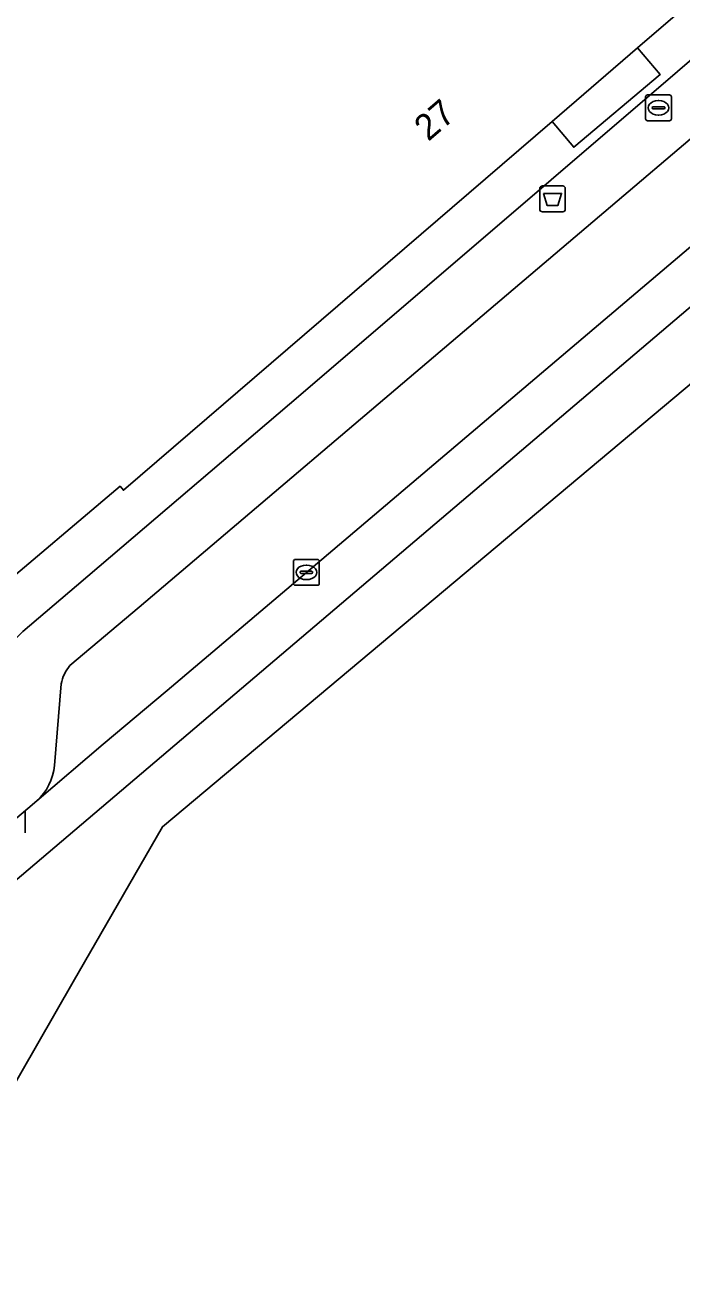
# Model space of a CAD drawing. Extents: x 161772 to 163126, y 383092 to 383917.
# Drawn here: x 162179.77 to 162205.19, y 383097.24 to 383146.11 of the extents above; entities that cross this region are included whole.
import ezdxf

# ---------------------------------------------------------------- set-up
doc = ezdxf.new("R2010")
doc.units = 0
for name, color, linetype in [('IMGEO_Afvalbak', 7, 'Continuous'), ('IMGEO_Kolk', 7, 'Continuous'), ('IMGEO_Pand', 7, 'Continuous'), ('IMGEO_Pand_nummerreeks', 7, 'Continuous'), ('IMGEO_Parkeervlak_open', 7, 'Continuous'), ('IMGEO_Rijbaan_lokaal_gesloten', 7, 'Continuous'), ('IMGEO_Rioolput', 7, 'Continuous'), ('IMGEO_Voetpad_op_trap', 7, 'Continuous'), ('IMGEO_Voetpad_open', 7, 'Continuous')]:
    doc.layers.add(name, color=color, linetype=linetype)

msp = doc.modelspace()

# ---------------------------------------------------------------- linework, layer by layer
at = {"layer": 'IMGEO_Afvalbak'}
for p, q in [((162199.692, 383138.99), (162199.692, 383139.79)), ((162199.692, 383139.79), (162199.692, 383138.99)), ((162199.792, 383139.89), (162200.582, 383139.89)), ((162200.582, 383139.89), (162199.792, 383139.89)), ((162200.682, 383139.79), (162200.682, 383138.99)), ((162200.682, 383138.99), (162200.682, 383139.79)), ((162200.582, 383138.89), (162199.792, 383138.89)), ((162199.792, 383138.89), (162200.582, 383138.89))]:
    msp.add_line(p, q, dxfattribs=at)
msp.add_lwpolyline([(162199.835, 383139.604), (162200.539, 383139.604), (162200.39, 383139.134), (162199.984, 383139.134), (162199.835, 383139.604)], dxfattribs=at)
for centre, start, end in [((162199.792, 383139.79), 90, 180), ((162199.792, 383139.79), 90, 180), ((162200.582, 383139.79), 0, 90), ((162200.582, 383139.79), 360, 90), ((162199.792, 383138.99), 180, 270), ((162199.792, 383138.99), 180, 270), ((162200.582, 383138.99), 270, 0), ((162200.582, 383138.99), 270, 0)]:
    msp.add_arc(centre, 0.1, start, end, dxfattribs=at)
at = {"layer": 'IMGEO_Kolk'}
for p, q in [((162190.154, 383124.505), (162190.154, 383125.357)), ((162190.229, 383125.431), (162191.081, 383125.431)), ((162191.155, 383125.357), (162191.155, 383124.505)), ((162190.413, 383124.925), (162190.413, 383124.937)), ((162190.851, 383124.888), (162190.453, 383124.888)), ((162190.456, 383124.974), (162190.854, 383124.974)), ((162190.642, 383125.211), (162190.667, 383125.211)), ((162190.897, 383124.937), (162190.897, 383124.925)), ((162191.081, 383124.431), (162190.229, 383124.431)), ((162190.665, 383124.651), (162190.64, 383124.651)), ((162179.768, 383115.706), (162179.768, 383114.854))]:
    msp.add_line(p, q, dxfattribs=at)
for points in [[(162190.154, 383124.505), (162190.154, 383125.357)], [(162190.229, 383125.431), (162191.081, 383125.431)], [(162191.155, 383125.357), (162191.155, 383124.505)], [(162191.081, 383124.431), (162190.229, 383124.431)], [(162179.768, 383115.706), (162179.768, 383114.854)]]:
    msp.add_lwpolyline(points, dxfattribs=at)
for centre, radius, start, end in [((162190.231, 383125.355), 0.0765, 91.552, 178.448), ((162190.231, 383125.355), 0.0765, 91.552, 178.448), ((162191.079, 383125.355), 0.0765, 1.552, 88.448), ((162191.079, 383125.355), 0.0765, 1.552, 88.448), ((162190.453, 383124.934), 0.0403, 85.8775, 175.7526), ((162190.45, 383124.924), 0.0366, 178.938, 274.7102), ((162190.854, 383124.931), 0.043, 264.8664, 352.4533), ((162190.858, 383124.936), 0.0386, 1.7309, 96.639), ((162190.231, 383124.507), 0.0765, 181.552, 268.448), ((162190.231, 383124.507), 0.0765, 181.552, 268.448), ((162191.079, 383124.507), 0.0765, 271.552, 358.448), ((162191.079, 383124.507), 0.0765, 271.552, 358.448)]:
    msp.add_arc(centre, radius, start, end, dxfattribs=at)
for centre, major_axis, ratio, start_param, end_param in [((162190.641, 383124.931), (-0.387, 0.002), 0.722429, 4.712389, 7.853982), ((162190.666, 383124.931), (-0.39, 0.002), 0.717154, 1.570796, 4.712389)]:
    msp.add_ellipse(centre, major_axis=major_axis, ratio=ratio, start_param=start_param, end_param=end_param, dxfattribs=at)
at = {"layer": 'IMGEO_Pand'}
for points in [[(162200.168, 383142.387), (162203.48, 383145.237), (162211.722, 383152.326), (162211.268, 383152.862), (162218.51, 383159.294), (162205.361, 383174.596), (162208.444, 383177.204), (162178.188, 383212.413), (162129.136, 383170.203), (162125.343, 383166.944), (162112.091, 383155.294), (162140.452, 383122.295), (162139.223, 383117.778), (162150.877, 383114.651)], [(162156.828, 383120.226), (162156.73, 383120.34), (162150.609, 383127.444), (162152.576, 383129.167), (162155.573, 383131.793), (162158.272, 383134.155), (162160.461, 383131.616), (162164.515, 383126.915), (162168.355, 383122.463), (162168.585, 383122.196), (162175.187, 383127.883), (162176.891, 383125.891), (162178.459, 383124.058), (162183.439, 383128.268), (162183.57, 383128.111), (162200.168, 383142.387)]]:
    msp.add_lwpolyline(points, dxfattribs=at)
at = {"layer": 'IMGEO_Parkeervlak_open'}
for points in [[(162219.862, 383150.215), (162212.093, 383146.985), (162211.37, 383146.619), (162210.744, 383146.143), (162184.174, 383123.584), (162181.5, 383121.324)], [(162180.211, 383116.083), (162182.783, 383118.276), (162185.263, 383120.36), (162190.655, 383124.931), (162206.304, 383138.192)], [(162181.161, 383120.611), (162180.896, 383117.453)]]:
    msp.add_lwpolyline(points, dxfattribs=at)
for centre, radius, start, end in [((162182.654, 383120.338), 1.518, 139.4969, 169.645), ((162178.864, 383117.613), 2.038, 311.3625, 355.5074)]:
    msp.add_arc(centre, radius, start, end, dxfattribs=at)
at = {"layer": 'IMGEO_Rijbaan_lokaal_gesloten'}
for points in [[(162174.82, 383097.237), (162181.627, 383109.075), (162185.082, 383115.085), (162267.807, 383184.457), (162331.864, 383238.174), (162334.992, 383240.797), (162372.302, 383272.085), (162439.186, 383331.12), (162452.553, 383342.284), (162503.092, 383384.494), (162503.092, 383384.494), (162502.922, 383384.713), (162501.18, 383386.596), (162499.827, 383385.459), (162477.128, 383365.985), (162459.036, 383350.651), (162175.227, 383109.464), (162171.607, 383105.25), (162169.364, 383100.909), (162168.706, 383099.067), (162168.602, 383098.586), (162174.82, 383097.237), (162174.82, 383097.237)], [(162167.684, 383101.555), (162167.287, 383100.424), (162167.052, 383099.838), (162166.946, 383099.458), (162166.911, 383099.334), (162166.809, 383098.975), (162168.602, 383098.586), (162168.706, 383099.067), (162169.364, 383100.909), (162171.607, 383105.25), (162175.227, 383109.464), (162459.036, 383350.651)], [(162261.398, 383185.06), (162253.282, 383178.106), (162251.683, 383176.756), (162250.138, 383175.449), (162245.425, 383171.464), (162239.188, 383166.147), (162228.269, 383156.857), (162222.229, 383151.713), (162222.068, 383151.575), (162221.621, 383151.201), (162212.83, 383143.753), (162206.304, 383138.192), (162190.655, 383124.931), (162185.263, 383120.36), (162182.783, 383118.276), (162180.211, 383116.083), (162179.268, 383115.28), (162179.016, 383115.06), (162174.837, 383111.505)]]:
    msp.add_lwpolyline(points, dxfattribs=at)
at = {"layer": 'IMGEO_Rioolput'}
for p, q in [((162203.865, 383143.415), (162204.717, 383143.415)), ((162203.79, 383142.489), (162203.79, 383143.341)), ((162204.049, 383142.909), (162204.049, 383142.921)), ((162204.487, 383142.872), (162204.089, 383142.872)), ((162204.092, 383142.958), (162204.49, 383142.958)), ((162204.278, 383143.195), (162204.303, 383143.195)), ((162204.533, 383142.921), (162204.533, 383142.909)), ((162204.791, 383143.341), (162204.791, 383142.489)), ((162204.717, 383142.415), (162203.865, 383142.415)), ((162204.301, 383142.635), (162204.276, 383142.635))]:
    msp.add_line(p, q, dxfattribs=at)
for points in [[(162203.865, 383143.415), (162204.717, 383143.415)], [(162203.79, 383142.489), (162203.79, 383143.341)], [(162204.791, 383143.341), (162204.791, 383142.489)], [(162204.717, 383142.415), (162203.865, 383142.415)]]:
    msp.add_lwpolyline(points, dxfattribs=at)
for centre, radius, start, end in [((162203.867, 383143.339), 0.0765, 91.552, 178.448), ((162203.867, 383143.339), 0.0765, 91.552, 178.448), ((162204.715, 383143.339), 0.0765, 1.552, 88.448), ((162204.715, 383143.339), 0.0765, 1.552, 88.448), ((162204.089, 383142.918), 0.0403, 85.8775, 175.7526), ((162204.086, 383142.908), 0.0366, 178.938, 274.7102), ((162204.49, 383142.915), 0.043, 264.8664, 352.4533), ((162204.494, 383142.92), 0.0386, 1.7309, 96.639), ((162203.867, 383142.491), 0.0765, 181.552, 268.448), ((162203.867, 383142.491), 0.0765, 181.552, 268.448), ((162204.715, 383142.491), 0.0765, 271.552, 358.448), ((162204.715, 383142.491), 0.0765, 271.552, 358.448)]:
    msp.add_arc(centre, radius, start, end, dxfattribs=at)
for centre, major_axis, ratio, start_param, end_param in [((162204.277, 383142.915), (-0.387, 0.002), 0.722429, 4.712389, 7.853982), ((162204.302, 383142.915), (-0.39, 0.002), 0.717154, 1.570796, 4.712389)]:
    msp.add_ellipse(centre, major_axis=major_axis, ratio=ratio, start_param=start_param, end_param=end_param, dxfattribs=at)
at = {"layer": 'IMGEO_Voetpad_op_trap'}
msp.add_lwpolyline([(162204.35, 383144.202), (162203.48, 383145.237), (162200.168, 383142.387), (162201.006, 383141.388)], close=True, dxfattribs=at)
at = {"layer": 'IMGEO_Voetpad_open'}
for points in [[(162205.02, 383144.327), (162223.236, 383159.995), (162223.19, 383160.048), (162221.57, 383161.933), (162218.51, 383159.294), (162211.268, 383152.862), (162211.722, 383152.326), (162203.48, 383145.237), (162204.35, 383144.202), (162201.006, 383141.388), (162200.168, 383142.387), (162183.57, 383128.111), (162183.439, 383128.268), (162178.459, 383124.058), (162176.891, 383125.891), (162174.156, 383123.524), (162175.167, 383122.321), (162171.965, 383119.566)], [(162223.236, 383159.995), (162205.02, 383144.327), (162190.435, 383131.823), (162181.756, 383124.408), (162179.675, 383122.636), (162175.731, 383118.674), (162175.592, 383118.524), (162173.961, 383116.758), (162171.481, 383113.919), (162169.344, 383111.369), (162169.266, 383111.276), (162165.483, 383106.648), (162164.452, 383104.613), (162163.205, 383101.642), (162162.911, 383101.699), (162162.56, 383099.901), (162165.814, 383099.192), (162166.809, 383098.975), (162166.911, 383099.334), (162166.946, 383099.458), (162167.052, 383099.838), (162167.287, 383100.424), (162167.684, 383101.555)], [(162181.5, 383121.324), (162184.174, 383123.584), (162210.744, 383146.143), (162211.37, 383146.619), (162212.093, 383146.985), (162219.862, 383150.215)], [(162175.731, 383118.674), (162179.675, 383122.636), (162181.756, 383124.408), (162190.435, 383131.823), (162205.02, 383144.327)], [(162180.896, 383117.453), (162181.161, 383120.611)], [(162171.612, 383108.29), (162170.723, 383109.038), (162170.958, 383109.324), (162172.24, 383110.68), (162173.591, 383111.967), (162174.292, 383112.583), (162175.008, 383113.181), (162178.241, 383115.951), (162179.016, 383115.06), (162179.268, 383115.28), (162180.211, 383116.083)]]:
    msp.add_lwpolyline(points, dxfattribs=at)
for centre, radius, start, end in [((162182.654, 383120.338), 1.518, 139.4969, 169.645), ((162178.864, 383117.613), 2.038, 311.3625, 355.5074)]:
    msp.add_arc(centre, radius, start, end, dxfattribs=at)

# ---------------------------------------------------------------- texts
at = {"layer": 'IMGEO_Pand_nummerreeks'}
msp.add_text('27', height=1, rotation=40.7029, dxfattribs=at).set_placement((162195.376, 383141.59))

doc.saveas('drawing.dxf')
